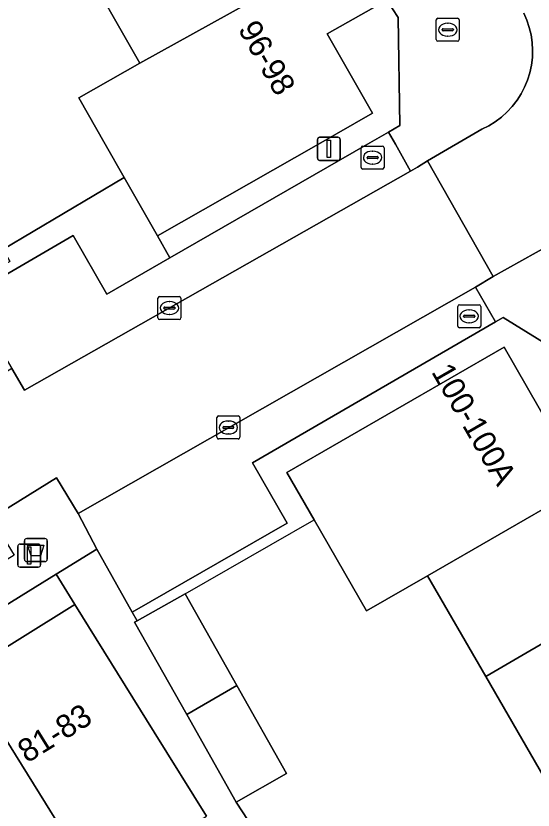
# Model space of a CAD drawing. Extents: x 160377 to 161131, y 383938 to 384853.
# Drawn here: x 160821.23 to 160843.65, y 384221.1 to 384255.57 of the extents above; entities that cross this region are included whole.
import ezdxf

# ---------------------------------------------------------------- set-up
doc = ezdxf.new("R2010")
doc.units = 0
for name, color, linetype in [('IMGEO_Afvalbak', 7, 'Continuous'), ('IMGEO_Brandkraan', 7, 'Continuous'), ('IMGEO_Erf', 7, 'Continuous'), ('IMGEO_Kolk', 7, 'Continuous'), ('IMGEO_Lichtmast', 7, 'Continuous'), ('IMGEO_Muur', 7, 'Continuous'), ('IMGEO_Pand', 7, 'Continuous'), ('IMGEO_Pand_nummerreeks', 7, 'Continuous'), ('IMGEO_Parkeervlak_open', 7, 'Continuous'), ('IMGEO_Rijbaan_lokaal_open', 7, 'Continuous'), ('IMGEO_Voetpad_open', 7, 'Continuous')]:
    doc.layers.add(name, color=color, linetype=linetype)

msp = doc.modelspace()

# ---------------------------------------------------------------- linework, layer by layer
at = {"layer": 'IMGEO_Afvalbak'}
for p, q in [((160821.598, 384231.988), (160821.598, 384232.788)), ((160821.598, 384232.788), (160821.598, 384231.988)), ((160821.698, 384232.888), (160822.488, 384232.888)), ((160822.488, 384232.888), (160821.698, 384232.888)), ((160822.588, 384232.788), (160822.588, 384231.988)), ((160822.588, 384231.988), (160822.588, 384232.788)), ((160822.488, 384231.888), (160821.698, 384231.888)), ((160821.698, 384231.888), (160822.488, 384231.888))]:
    msp.add_line(p, q, dxfattribs=at)
msp.add_lwpolyline([(160821.741, 384232.602), (160822.445, 384232.602), (160822.296, 384232.132), (160821.89, 384232.132), (160821.741, 384232.602)], dxfattribs=at)
for centre, start, end in [((160821.698, 384232.788), 90, 180), ((160821.698, 384232.788), 90, 180), ((160822.488, 384232.788), 0, 90), ((160822.488, 384232.788), 360, 90), ((160821.698, 384231.988), 180, 270), ((160821.698, 384231.988), 180, 270), ((160822.488, 384231.988), 270, 0), ((160822.488, 384231.988), 270, 0)]:
    msp.add_arc(centre, 0.1, start, end, dxfattribs=at)
at = {"layer": 'IMGEO_Brandkraan'}
for p, q in [((160839.454, 384254.539), (160839.454, 384255.391)), ((160839.529, 384255.465), (160840.381, 384255.465)), ((160839.942, 384255.245), (160839.967, 384255.245)), ((160840.455, 384255.391), (160840.455, 384254.539)), ((160839.713, 384254.959), (160839.713, 384254.971)), ((160840.151, 384254.922), (160839.753, 384254.922)), ((160839.756, 384255.008), (160840.154, 384255.008)), ((160840.197, 384254.971), (160840.197, 384254.959)), ((160839.965, 384254.685), (160839.94, 384254.685)), ((160840.381, 384254.465), (160839.529, 384254.465))]:
    msp.add_line(p, q, dxfattribs=at)
for points in [[(160839.454, 384254.539), (160839.454, 384255.391)], [(160839.529, 384255.465), (160840.381, 384255.465)], [(160840.455, 384255.391), (160840.455, 384254.539)], [(160840.381, 384254.465), (160839.529, 384254.465)]]:
    msp.add_lwpolyline(points, dxfattribs=at)
for centre, radius, start, end in [((160839.531, 384255.389), 0.0765, 91.552, 178.448), ((160839.531, 384255.389), 0.0765, 91.552, 178.448), ((160840.379, 384255.389), 0.0765, 1.552, 88.448), ((160840.379, 384255.389), 0.0765, 1.552, 88.448), ((160839.753, 384254.968), 0.0403, 85.8775, 175.7526), ((160839.75, 384254.958), 0.0366, 178.938, 274.7102), ((160840.154, 384254.965), 0.043, 264.8664, 352.4533), ((160840.158, 384254.97), 0.0386, 1.7309, 96.639), ((160839.531, 384254.541), 0.0765, 181.552, 268.448), ((160839.531, 384254.541), 0.0765, 181.552, 268.448), ((160840.379, 384254.541), 0.0765, 271.552, 358.448), ((160840.379, 384254.541), 0.0765, 271.552, 358.448)]:
    msp.add_arc(centre, radius, start, end, dxfattribs=at)
for centre, major_axis, ratio, start_param, end_param in [((160839.941, 384254.965), (-0.387, 0.002), 0.722429, 4.712389, 7.853982), ((160839.966, 384254.965), (-0.39, 0.002), 0.717154, 1.570796, 4.712389)]:
    msp.add_ellipse(centre, major_axis=major_axis, ratio=ratio, start_param=start_param, end_param=end_param, dxfattribs=at)
at = {"layer": 'IMGEO_Erf'}
for points in [[(160813.355, 384258.366), (160815.705, 384254.329), (160813.666, 384253.142), (160814.579, 384251.537), (160816.55, 384252.659), (160818.062, 384250), (160818.593, 384249.066), (160820.659, 384245.434), (160825.922, 384248.554), (160825.099, 384250), (160823.957, 384252.005), (160826.611, 384253.517), (160823.932, 384258.219)], [(160846.586, 384239.857), (160842.364, 384242.484), (160842.024, 384242.287), (160831.491, 384236.174), (160832.996, 384233.555), (160826.269, 384229.698), (160826.483, 384229.318), (160828.564, 384230.491), (160830.812, 384226.506), (160832.966, 384222.686), (160830.78, 384221.454), (160831.796, 384219.908)], [(160844.131, 384222.518), (160841.607, 384226.897), (160839.083, 384231.275), (160836.437, 384229.749), (160834.16, 384233.699), (160832.974, 384235.756), (160842.395, 384241.187), (160844.426, 384237.664)]]:
    msp.add_lwpolyline(points, dxfattribs=at)
for points in [[(160827.912, 384245.062), (160836.473, 384250), (160837.384, 384250.526), (160837.877, 384250.81), (160837.8, 384255.489), (160837.308, 384256.252), (160834.733, 384254.785), (160836.695, 384251.341), (160834.345, 384250), (160827.367, 384246.017)], [(160814.991, 384222.804), (160816.656, 384223.839), (160815.872, 384225.101), (160819, 384227.046), (160823.792, 384230.025), (160822.975, 384231.34), (160794.194, 384213.506), (160795.818, 384210.886), (160800.611, 384213.865), (160805.404, 384216.845), (160810.198, 384219.824)]]:
    msp.add_lwpolyline(points, close=True, dxfattribs=at)
at = {"layer": 'IMGEO_Kolk'}
for p, q in [((160836.196, 384248.992), (160836.196, 384249.844)), ((160836.271, 384249.918), (160837.123, 384249.918)), ((160836.684, 384249.698), (160836.709, 384249.698)), ((160837.197, 384249.844), (160837.197, 384248.992)), ((160836.455, 384249.412), (160836.455, 384249.424)), ((160836.893, 384249.375), (160836.495, 384249.375)), ((160836.498, 384249.461), (160836.896, 384249.461)), ((160836.939, 384249.424), (160836.939, 384249.412)), ((160836.707, 384249.138), (160836.682, 384249.138)), ((160837.123, 384248.918), (160836.271, 384248.918)), ((160827.387, 384242.464), (160827.387, 384243.316)), ((160827.462, 384243.39), (160828.314, 384243.39)), ((160827.875, 384243.17), (160827.9, 384243.17)), ((160828.388, 384243.316), (160828.388, 384242.464)), ((160827.646, 384242.884), (160827.646, 384242.896)), ((160828.084, 384242.847), (160827.686, 384242.847)), ((160827.689, 384242.933), (160828.087, 384242.933)), ((160828.13, 384242.896), (160828.13, 384242.884)), ((160840.385, 384242.106), (160840.385, 384242.958)), ((160840.46, 384243.032), (160841.312, 384243.032)), ((160840.873, 384242.812), (160840.898, 384242.812)), ((160841.386, 384242.958), (160841.386, 384242.106)), ((160827.898, 384242.61), (160827.873, 384242.61)), ((160840.644, 384242.526), (160840.644, 384242.538)), ((160841.082, 384242.489), (160840.684, 384242.489)), ((160840.687, 384242.575), (160841.085, 384242.575)), ((160841.128, 384242.538), (160841.128, 384242.526)), ((160828.314, 384242.39), (160827.462, 384242.39)), ((160840.896, 384242.252), (160840.871, 384242.252)), ((160841.312, 384242.032), (160840.46, 384242.032)), ((160829.942, 384237.281), (160829.942, 384238.133)), ((160830.017, 384238.207), (160830.869, 384238.207)), ((160830.43, 384237.987), (160830.455, 384237.987)), ((160830.943, 384238.133), (160830.943, 384237.281)), ((160830.201, 384237.701), (160830.201, 384237.713)), ((160830.639, 384237.664), (160830.241, 384237.664)), ((160830.244, 384237.75), (160830.642, 384237.75)), ((160830.685, 384237.713), (160830.685, 384237.701)), ((160830.453, 384237.427), (160830.428, 384237.427)), ((160830.869, 384237.207), (160830.017, 384237.207))]:
    msp.add_line(p, q, dxfattribs=at)
for points in [[(160836.196, 384248.992), (160836.196, 384249.844)], [(160836.271, 384249.918), (160837.123, 384249.918)], [(160837.197, 384249.844), (160837.197, 384248.992)], [(160837.123, 384248.918), (160836.271, 384248.918)], [(160827.387, 384242.464), (160827.387, 384243.316)], [(160827.462, 384243.39), (160828.314, 384243.39)], [(160828.388, 384243.316), (160828.388, 384242.464)], [(160840.385, 384242.106), (160840.385, 384242.958)], [(160840.46, 384243.032), (160841.312, 384243.032)], [(160841.386, 384242.958), (160841.386, 384242.106)], [(160828.314, 384242.39), (160827.462, 384242.39)], [(160841.312, 384242.032), (160840.46, 384242.032)], [(160829.942, 384237.281), (160829.942, 384238.133)], [(160830.017, 384238.207), (160830.869, 384238.207)], [(160830.943, 384238.133), (160830.943, 384237.281)], [(160830.869, 384237.207), (160830.017, 384237.207)]]:
    msp.add_lwpolyline(points, dxfattribs=at)
for centre, radius, start, end in [((160836.273, 384249.842), 0.0765, 91.552, 178.448), ((160836.273, 384249.842), 0.0765, 91.552, 178.448), ((160837.121, 384249.842), 0.0765, 1.552, 88.448), ((160837.121, 384249.842), 0.0765, 1.552, 88.448), ((160836.495, 384249.421), 0.0403, 85.8775, 175.7526), ((160836.492, 384249.411), 0.0366, 178.938, 274.7102), ((160836.896, 384249.418), 0.043, 264.8664, 352.4533), ((160836.9, 384249.423), 0.0386, 1.7309, 96.639), ((160836.273, 384248.994), 0.0765, 181.552, 268.448), ((160836.273, 384248.994), 0.0765, 181.552, 268.448), ((160837.121, 384248.994), 0.0765, 271.552, 358.448), ((160837.121, 384248.994), 0.0765, 271.552, 358.448), ((160827.464, 384243.314), 0.0765, 91.552, 178.448), ((160827.464, 384243.314), 0.0765, 91.552, 178.448), ((160828.312, 384243.314), 0.0765, 1.552, 88.448), ((160828.312, 384243.314), 0.0765, 1.552, 88.448), ((160827.686, 384242.893), 0.0403, 85.8775, 175.7526), ((160827.683, 384242.883), 0.0366, 178.938, 274.7102), ((160828.087, 384242.89), 0.043, 264.8664, 352.4533), ((160828.091, 384242.895), 0.0386, 1.7309, 96.639), ((160840.462, 384242.956), 0.0765, 91.552, 178.448), ((160840.462, 384242.956), 0.0765, 91.552, 178.448), ((160841.31, 384242.956), 0.0765, 1.552, 88.448), ((160841.31, 384242.956), 0.0765, 1.552, 88.448), ((160827.464, 384242.466), 0.0765, 181.552, 268.448), ((160827.464, 384242.466), 0.0765, 181.552, 268.448), ((160828.312, 384242.466), 0.0765, 271.552, 358.448), ((160828.312, 384242.466), 0.0765, 271.552, 358.448), ((160840.684, 384242.535), 0.0403, 85.8775, 175.7526), ((160840.681, 384242.525), 0.0366, 178.938, 274.7102), ((160841.085, 384242.532), 0.043, 264.8664, 352.4533), ((160841.089, 384242.537), 0.0386, 1.7309, 96.639), ((160840.462, 384242.108), 0.0765, 181.552, 268.448), ((160840.462, 384242.108), 0.0765, 181.552, 268.448), ((160841.31, 384242.108), 0.0765, 271.552, 358.448), ((160841.31, 384242.108), 0.0765, 271.552, 358.448), ((160830.019, 384238.131), 0.0765, 91.552, 178.448), ((160830.019, 384238.131), 0.0765, 91.552, 178.448), ((160830.867, 384238.131), 0.0765, 1.552, 88.448), ((160830.867, 384238.131), 0.0765, 1.552, 88.448), ((160830.241, 384237.71), 0.0403, 85.8775, 175.7526), ((160830.238, 384237.7), 0.0366, 178.938, 274.7102), ((160830.642, 384237.707), 0.043, 264.8664, 352.4533), ((160830.646, 384237.712), 0.0386, 1.7309, 96.639), ((160830.019, 384237.283), 0.0765, 181.552, 268.448), ((160830.019, 384237.283), 0.0765, 181.552, 268.448), ((160830.867, 384237.283), 0.0765, 271.552, 358.448), ((160830.867, 384237.283), 0.0765, 271.552, 358.448)]:
    msp.add_arc(centre, radius, start, end, dxfattribs=at)
for centre, major_axis, ratio, start_param, end_param in [((160836.683, 384249.418), (-0.387, 0.002), 0.722429, 4.712389, 7.853982), ((160836.708, 384249.418), (-0.39, 0.002), 0.717154, 1.570796, 4.712389), ((160827.874, 384242.89), (-0.387, 0.002), 0.722429, 4.712389, 7.853982), ((160827.899, 384242.89), (-0.39, 0.002), 0.717154, 1.570796, 4.712389), ((160840.872, 384242.532), (-0.387, 0.002), 0.722429, 4.712389, 7.853982), ((160840.897, 384242.532), (-0.39, 0.002), 0.717154, 1.570796, 4.712389), ((160830.429, 384237.707), (-0.387, 0.002), 0.722429, 4.712389, 7.853982), ((160830.454, 384237.707), (-0.39, 0.002), 0.717154, 1.570796, 4.712389)]:
    msp.add_ellipse(centre, major_axis=major_axis, ratio=ratio, start_param=start_param, end_param=end_param, dxfattribs=at)
at = {"layer": 'IMGEO_Lichtmast'}
for p, q in [((160834.301, 384249.397), (160834.301, 384250.197)), ((160834.301, 384250.197), (160834.301, 384249.397)), ((160834.401, 384250.297), (160835.191, 384250.297)), ((160835.191, 384250.297), (160834.401, 384250.297)), ((160835.291, 384250.197), (160835.291, 384249.397)), ((160835.291, 384249.397), (160835.291, 384250.197)), ((160835.191, 384249.297), (160834.401, 384249.297)), ((160834.401, 384249.297), (160835.191, 384249.297)), ((160821.309, 384231.746), (160821.309, 384232.546)), ((160821.309, 384232.546), (160821.309, 384231.746)), ((160821.409, 384232.646), (160822.199, 384232.646)), ((160822.199, 384232.646), (160821.409, 384232.646)), ((160822.299, 384232.546), (160822.299, 384231.746)), ((160822.299, 384231.746), (160822.299, 384232.546)), ((160822.199, 384231.646), (160821.409, 384231.646)), ((160821.409, 384231.646), (160822.199, 384231.646))]:
    msp.add_line(p, q, dxfattribs=at)
for points in [[(160834.721, 384250.172), (160834.871, 384250.172), (160834.871, 384249.422), (160834.721, 384249.422), (160834.721, 384250.172)], [(160821.729, 384232.521), (160821.879, 384232.521), (160821.879, 384231.771), (160821.729, 384231.771), (160821.729, 384232.521)]]:
    msp.add_lwpolyline(points, dxfattribs=at)
for centre, start, end in [((160834.401, 384250.197), 90, 180), ((160834.401, 384250.197), 90, 180), ((160835.191, 384250.197), 0, 90), ((160835.191, 384250.197), 360, 90), ((160834.401, 384249.397), 180, 270), ((160834.401, 384249.397), 180, 270), ((160835.191, 384249.397), 270, 0), ((160835.191, 384249.397), 270, 0), ((160821.409, 384232.546), 90, 180), ((160821.409, 384232.546), 90, 180), ((160822.199, 384232.546), 0, 90), ((160822.199, 384232.546), 360, 90), ((160821.409, 384231.746), 180, 270), ((160821.409, 384231.746), 180, 270), ((160822.199, 384231.746), 270, 0), ((160822.199, 384231.746), 270, 0)]:
    msp.add_arc(centre, 0.1, start, end, dxfattribs=at)
at = {"layer": 'IMGEO_Muur'}
for points in [[(160820.659, 384245.434), (160825.922, 384248.554)], [(160828.564, 384230.491), (160834.16, 384233.699)]]:
    msp.add_lwpolyline(points, dxfattribs=at)
at = {"layer": 'IMGEO_Pand'}
for points in [[(160831.965, 384262.796), (160823.932, 384258.219), (160826.611, 384253.517), (160835.921, 384258.686), (160834.746, 384260.75), (160833.526, 384260.055)], [(160835.921, 384258.686), (160826.611, 384253.517), (160823.957, 384252.005), (160825.099, 384250), (160825.922, 384248.554), (160827.367, 384246.017), (160834.345, 384250), (160836.695, 384251.341), (160834.733, 384254.785), (160837.308, 384256.252)], [(160848.395, 384236.644), (160846.964, 384239.127), (160844.426, 384237.664), (160842.395, 384241.187), (160832.974, 384235.756), (160834.16, 384233.699), (160836.437, 384229.749), (160839.083, 384231.275)], [(160849.611, 384231.569), (160848.323, 384233.803), (160849.607, 384234.542), (160848.395, 384236.644), (160839.083, 384231.275), (160841.607, 384226.897)], [(160852.135, 384227.19), (160849.611, 384231.569), (160841.607, 384226.897), (160844.131, 384222.518)], [(160828.564, 384230.491), (160826.483, 384229.318), (160826.378, 384229.259), (160828.638, 384225.253), (160830.812, 384226.506)], [(160824.709, 384217.861), (160829.501, 384220.84), (160827.232, 384224.49), (160823.792, 384230.025), (160819, 384227.046)], [(160814.991, 384222.804), (160819.916, 384214.882), (160824.709, 384217.861), (160819, 384227.046), (160815.872, 384225.101), (160816.656, 384223.839)], [(160828.638, 384225.253), (160830.78, 384221.454), (160832.966, 384222.686), (160830.812, 384226.506)]]:
    msp.add_lwpolyline(points, close=True, dxfattribs=at)
at = {"layer": 'IMGEO_Parkeervlak_open'}
msp.add_lwpolyline([(160841.158, 384243.794), (160823.93, 384233.971), (160824.739, 384232.433), (160826.269, 384229.698), (160832.996, 384233.555), (160831.491, 384236.174), (160842.024, 384242.287)], close=True, dxfattribs=at)
at = {"layer": 'IMGEO_Rijbaan_lokaal_open'}
msp.add_lwpolyline([(160843.248, 384255.686), (160843.382, 384255.382), (160843.488, 384255.068), (160843.566, 384254.745), (160843.615, 384254.417), (160843.634, 384254.085), (160843.623, 384253.754), (160843.583, 384253.424), (160843.513, 384253.1), (160843.415, 384252.783), (160843.289, 384252.476), (160843.136, 384252.182), (160842.957, 384251.902), (160842.754, 384251.639), (160842.528, 384251.396), (160842.282, 384251.174), (160842.016, 384250.975), (160841.734, 384250.8), (160841.438, 384250.651), (160839.079, 384249.272), (160841.926, 384244.257), (160844.411, 384245.642)], dxfattribs=at)
msp.add_lwpolyline([(160820.164, 384233.772), (160822.994, 384235.523), (160823.93, 384233.971), (160841.158, 384243.794), (160841.926, 384244.257), (160839.079, 384249.272), (160838.644, 384249), (160838.345, 384248.83), (160821.607, 384239.323), (160821.05, 384240.264), (160798.451, 384226.205), (160795.17, 384224.164), (160790.197, 384221.154), (160786.805, 384219.038), (160756.113, 384199.893), (160756.796, 384198.786), (160755.664, 384198.04), (160744.981, 384191.374), (160742.111, 384189.615), (160743.891, 384186.586), (160754.072, 384192.885), (160758.629, 384195.703), (160763.008, 384198.412)], close=True, dxfattribs=at)
at = {"layer": 'IMGEO_Voetpad_open'}
for points in [[(160837.308, 384256.252), (160837.8, 384255.489), (160837.877, 384250.81), (160837.384, 384250.526), (160837.682, 384250), (160838.345, 384248.83), (160838.644, 384249), (160839.079, 384249.272), (160841.438, 384250.651), (160841.734, 384250.8), (160842.016, 384250.975), (160842.282, 384251.174), (160842.528, 384251.396), (160842.754, 384251.639), (160842.957, 384251.902), (160843.136, 384252.182), (160843.289, 384252.476), (160843.415, 384252.783), (160843.513, 384253.1), (160843.583, 384253.424), (160843.623, 384253.754), (160843.634, 384254.085), (160843.615, 384254.417), (160843.566, 384254.745), (160843.488, 384255.068), (160843.382, 384255.382), (160843.248, 384255.686)], [(160844.411, 384245.642), (160841.926, 384244.257), (160841.158, 384243.794), (160842.024, 384242.287), (160842.364, 384242.484), (160846.586, 384239.857)], [(160831.796, 384219.908), (160830.78, 384221.454), (160828.638, 384225.253), (160826.378, 384229.259), (160826.483, 384229.318), (160826.269, 384229.698), (160824.739, 384232.433), (160822.975, 384231.34), (160823.792, 384230.025), (160827.232, 384224.49), (160829.501, 384220.84)]]:
    msp.add_lwpolyline(points, dxfattribs=at)
for points in [[(160838.345, 384248.83), (160837.682, 384250), (160837.384, 384250.526), (160836.473, 384250), (160827.912, 384245.062), (160825.169, 384243.496), (160823.721, 384246.032), (160819.195, 384243.399), (160821.05, 384240.264), (160821.607, 384239.323)], [(160823.721, 384246.032), (160825.169, 384243.496), (160827.912, 384245.062), (160827.367, 384246.017), (160825.922, 384248.554), (160820.659, 384245.434), (160820.961, 384244.903), (160818.852, 384243.703), (160817.045, 384246.88), (160815.729, 384246.113), (160811.805, 384243.881), (160804.998, 384239.936), (160805.477, 384239.126), (160816.176, 384245.327), (160817.75, 384242.558), (160819.195, 384243.399)], [(160822.975, 384231.34), (160824.739, 384232.433), (160823.93, 384233.971), (160822.994, 384235.523), (160820.164, 384233.772), (160821.153, 384232.172), (160763.998, 384196.812), (160764.939, 384195.378), (160792.883, 384212.693), (160794.194, 384213.506)]]:
    msp.add_lwpolyline(points, close=True, dxfattribs=at)

# ---------------------------------------------------------------- texts
at = {"layer": 'IMGEO_Pand_nummerreeks'}
for s, rotation, p in [('96-98', 299.6696, (160830.84, 384254.994)), ('100-100A', 299.9602, (160839.223, 384240.122)), ('81-83', 31.8653, (160821.717, 384223.123))]:
    msp.add_text(s, height=1, rotation=rotation, dxfattribs=at).set_placement(p)

doc.saveas('drawing.dxf')
